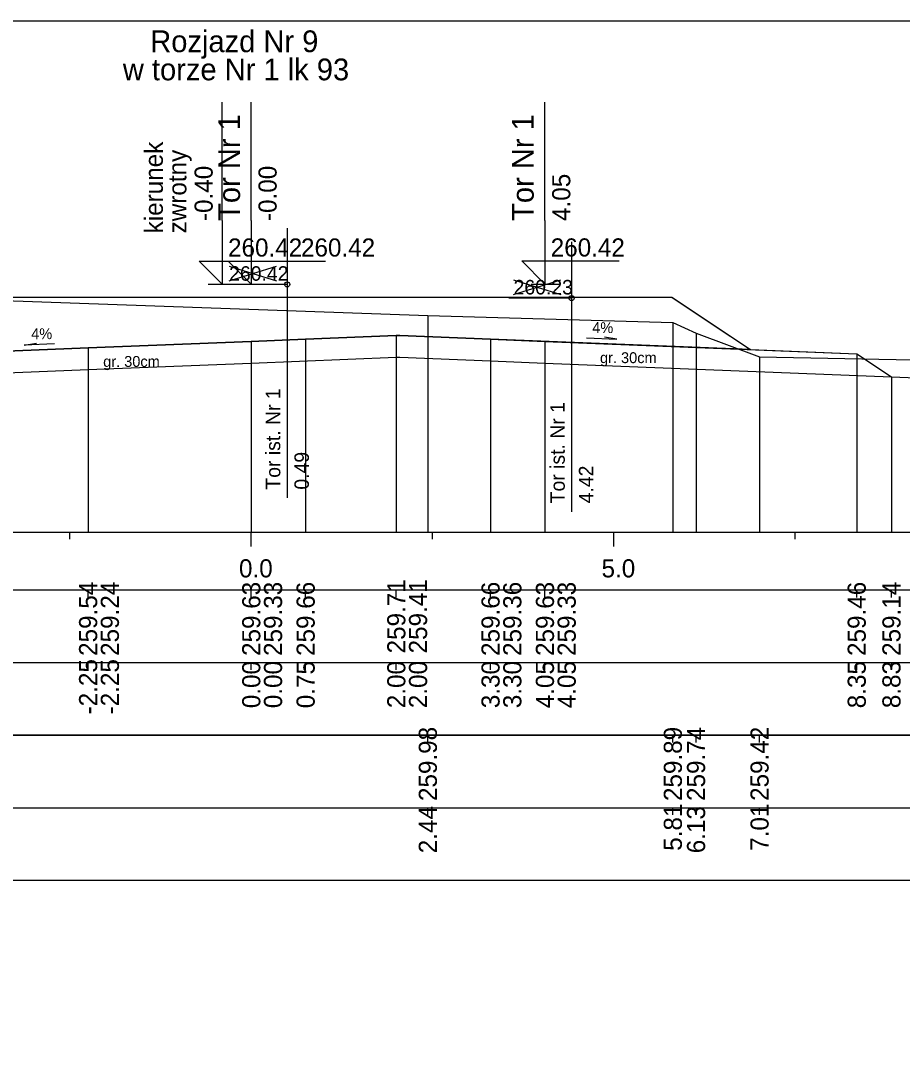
# Model space of a CAD drawing. Extents: x 6516023 to 6560129, y 5513077 to 5529206.
# Drawn here: x 6517034.53 to 6517046.69, y 5514565.91 to 5514580.16 of the extents above; entities that cross this region are included whole.
import ezdxf

# ---------------------------------------------------------------- set-up
doc = ezdxf.new("R2010")
doc.units = 0
for name, color, linetype in [('IR_default', 7, 'Continuous'), ('TOR_PRZEK_P-komponent', 7, 'Continuous'), ('TOR_PRZEK_P-opisy', 7, 'Continuous'), ('TOR_PRZEK_P-tabelka istniejace', 7, 'Continuous'), ('TOR_PRZEK_P-tabelka projektowane', 7, 'Continuous'), ('TOR_PRZEK_P-teren istniejacy', 7, 'Continuous'), ('TOR_PRZEK_P-tory istniejace', 7, 'Continuous'), ('TOR_PRZEK_P-tory projektowane', 7, 'Continuous'), ('TOR_PRZEK_P-uklad odniesienia', 7, 'Continuous'), ('TOR_PRZEK_P-warstwa ochronna I', 7, 'Continuous'), ('TOR_PRZEK_P-warstwa ochronna II', 7, 'Continuous'), ('TOR_RAMKI-ramka+tabelka 1', 7, 'Continuous')]:
    doc.layers.add(name, color=color, linetype=linetype)

msp = doc.modelspace()

# ---------------------------------------------------------------- linework, layer by layer
at = {"layer": 'IR_default'}
msp.add_lwpolyline([(6517033.213, 5514576.344), (6517034.963, 5514576.344), (6517035.463, 5514576.344), (6517035.963, 5514576.344), (6517037.713, 5514576.344), (6517039.463, 5514576.344), (6517039.738, 5514576.345), (6517040.013, 5514576.345), (6517041.763, 5514576.345), (6517043.513, 5514576.345), (6517044.056, 5514575.983), (6517044.598, 5514575.622), (6517046.063, 5514575.563), (6517046.542, 5514575.244), (6517052.465, 5514575.007)], dxfattribs=at)
at = {"layer": 'TOR_PRZEK_P-komponent'}
msp.add_lwpolyline([(6517031.463, 5514576.344), (6517034.963, 5514576.344), (6517035.963, 5514576.344), (6517039.463, 5514576.344), (6517040.013, 5514576.345), (6517043.513, 5514576.345), (6517044.598, 5514575.622), (6517041.013, 5514575.765), (6517039.763, 5514575.815), (6517039.713, 5514575.815), (6517038.463, 5514575.765), (6517037.713, 5514575.735), (6517035.463, 5514575.645), (6517033.213, 5514575.555), (6517030.093, 5514575.431)], close=True, dxfattribs=at)
at = {"layer": 'TOR_PRZEK_P-opisy'}
for points in [[(6517042.336, 5514575.784), (6517042.754, 5514575.765), (6517042.586, 5514575.794)], [(6517035.001, 5514575.7), (6517034.583, 5514575.681), (6517034.751, 5514575.709)]]:
    msp.add_lwpolyline(points, dxfattribs=at)
at = {"layer": 'TOR_PRZEK_P-tabelka istniejace'}
for p, q in [((6517040.148, 5514570.206), (6517040.148, 5514570.306)), ((6517043.527, 5514570.206), (6517043.527, 5514570.306)), ((6517043.847, 5514570.206), (6517043.847, 5514570.306)), ((6517044.723, 5514570.206), (6517044.723, 5514570.306)), ((6516996.663, 5514569.306), (6517080.463, 5514569.306)), ((6517040.148, 5514569.206), (6517040.148, 5514569.306)), ((6517043.527, 5514569.206), (6517043.527, 5514569.306)), ((6517043.847, 5514569.206), (6517043.847, 5514569.306)), ((6517044.723, 5514569.206), (6517044.723, 5514569.306))]:
    msp.add_line(p, q, dxfattribs=at)
for points in [[(6517040.148, 5514576.091), (6517040.148, 5514573.306), (6517040.148, 5514573.176), (6517040.148, 5514573.106)], [(6517043.527, 5514575.997), (6517043.527, 5514573.306), (6517043.527, 5514573.176), (6517043.527, 5514573.106)], [(6517043.847, 5514575.849), (6517043.847, 5514573.306), (6517043.847, 5514573.176), (6517043.847, 5514573.106)], [(6517044.723, 5514575.524), (6517044.723, 5514573.306), (6517044.723, 5514573.176), (6517044.723, 5514573.106)]]:
    msp.add_lwpolyline(points, dxfattribs=at)
msp.add_lwpolyline([(6516996.663, 5514570.306), (6516996.663, 5514568.306), (6517080.463, 5514568.306), (6517080.463, 5514570.306)], close=True, dxfattribs=at)
at = {"layer": 'TOR_PRZEK_P-tabelka projektowane'}
for p, q in [((6517035.463, 5514572.206), (6517035.463, 5514572.306)), ((6517035.463, 5514572.206), (6517035.463, 5514572.306)), ((6517037.713, 5514572.206), (6517037.713, 5514572.306)), ((6517037.713, 5514572.206), (6517037.713, 5514572.306)), ((6517038.463, 5514572.206), (6517038.463, 5514572.306)), ((6517039.713, 5514572.206), (6517039.713, 5514572.306)), ((6517039.713, 5514572.206), (6517039.713, 5514572.306)), ((6517041.013, 5514572.206), (6517041.013, 5514572.306)), ((6517041.013, 5514572.206), (6517041.013, 5514572.306)), ((6517041.763, 5514572.206), (6517041.763, 5514572.306)), ((6517041.763, 5514572.206), (6517041.763, 5514572.306)), ((6517046.063, 5514572.206), (6517046.063, 5514572.306)), ((6517046.542, 5514572.206), (6517046.542, 5514572.306)), ((6516996.663, 5514571.306), (6517080.463, 5514571.306)), ((6517035.463, 5514571.206), (6517035.463, 5514571.306)), ((6517035.463, 5514571.206), (6517035.463, 5514571.306)), ((6517037.713, 5514571.206), (6517037.713, 5514571.306)), ((6517037.713, 5514571.206), (6517037.713, 5514571.306)), ((6517038.463, 5514571.206), (6517038.463, 5514571.306)), ((6517039.713, 5514571.206), (6517039.713, 5514571.306)), ((6517039.713, 5514571.206), (6517039.713, 5514571.306)), ((6517041.013, 5514571.206), (6517041.013, 5514571.306)), ((6517041.013, 5514571.206), (6517041.013, 5514571.306)), ((6517041.763, 5514571.206), (6517041.763, 5514571.306)), ((6517041.763, 5514571.206), (6517041.763, 5514571.306)), ((6517046.063, 5514571.206), (6517046.063, 5514571.306)), ((6517046.542, 5514571.206), (6517046.542, 5514571.306))]:
    msp.add_line(p, q, dxfattribs=at)
for points in [[(6517037.713, 5514575.735), (6517037.713, 5514573.306), (6517037.713, 5514573.176), (6517037.713, 5514573.106)], [(6517038.463, 5514575.765), (6517038.463, 5514573.306), (6517038.463, 5514573.176), (6517038.463, 5514573.106)], [(6517039.713, 5514575.815), (6517039.713, 5514573.306), (6517039.713, 5514573.176), (6517039.713, 5514573.106)], [(6517041.013, 5514575.765), (6517041.013, 5514573.306), (6517041.013, 5514573.176), (6517041.013, 5514573.106)], [(6517041.763, 5514575.735), (6517041.763, 5514573.306), (6517041.763, 5514573.176), (6517041.763, 5514573.106)], [(6517035.463, 5514575.645), (6517035.463, 5514573.306), (6517035.463, 5514573.176), (6517035.463, 5514573.106)], [(6517039.713, 5514575.515), (6517039.713, 5514573.306), (6517039.713, 5514573.176), (6517039.713, 5514573.106)], [(6517041.013, 5514575.465), (6517041.013, 5514573.306), (6517041.013, 5514573.176), (6517041.013, 5514573.106)], [(6517046.063, 5514575.563), (6517046.063, 5514573.306), (6517046.063, 5514573.176), (6517046.063, 5514573.106)], [(6517035.463, 5514575.345), (6517035.463, 5514573.306), (6517035.463, 5514573.176), (6517035.463, 5514573.106)], [(6517037.713, 5514575.435), (6517037.713, 5514573.306), (6517037.713, 5514573.176), (6517037.713, 5514573.106)], [(6517041.763, 5514575.435), (6517041.763, 5514573.306), (6517041.763, 5514573.176), (6517041.763, 5514573.106)], [(6517046.542, 5514575.244), (6517046.542, 5514573.306), (6517046.542, 5514573.176), (6517046.542, 5514573.106)]]:
    msp.add_lwpolyline(points, dxfattribs=at)
msp.add_lwpolyline([(6516996.663, 5514572.306), (6516996.663, 5514570.306), (6517080.463, 5514570.306), (6517080.463, 5514572.306)], close=True, dxfattribs=at)
at = {"layer": 'TOR_PRZEK_P-teren istniejacy'}
msp.add_lwpolyline([(6517032.614, 5514576.356), (6517040.148, 5514576.091), (6517043.527, 5514575.997), (6517043.847, 5514575.849), (6517044.723, 5514575.524), (6517047.077, 5514575.474)], dxfattribs=at)
at = {"layer": 'TOR_PRZEK_P-tory istniejace'}
for p, q in [((6517038.207, 5514577.297), (6517038.207, 5514573.576)), ((6517042.13, 5514577.108), (6517042.13, 5514573.387)), ((6517037.408, 5514576.568), (6517038.059, 5514576.771)), ((6517037.408, 5514576.771), (6517038.059, 5514576.568)), ((6517041.331, 5514576.379), (6517041.983, 5514576.582)), ((6517041.331, 5514576.582), (6517041.983, 5514576.379)), ((6517038.208, 5514576.521), (6517037.342, 5514576.521)), ((6517042.131, 5514576.332), (6517041.265, 5514576.332))]:
    msp.add_line(p, q, dxfattribs=at)
for centre in [(6517038.208, 5514576.521), (6517042.131, 5514576.332)]:
    msp.add_circle(centre, 0.035, dxfattribs=at)
at = {"layer": 'TOR_PRZEK_P-tory projektowane'}
for p, q in [((6517037.313, 5514577.402), (6517037.313, 5514579.034)), ((6517037.713, 5514577.402), (6517037.713, 5514579.034)), ((6517041.763, 5514577.403), (6517041.763, 5514579.035)), ((6517037.313, 5514577.402), (6517037.313, 5514576.524)), ((6517037.713, 5514577.402), (6517037.713, 5514576.524)), ((6517041.763, 5514577.403), (6517041.763, 5514576.525)), ((6517037.313, 5514576.524), (6517036.994, 5514576.843)), ((6517036.994, 5514576.843), (6517038.338, 5514576.843)), ((6517037.713, 5514576.524), (6517037.394, 5514576.843)), ((6517037.394, 5514576.843), (6517038.738, 5514576.843)), ((6517041.763, 5514576.525), (6517041.444, 5514576.844)), ((6517041.444, 5514576.844), (6517042.788, 5514576.844)), ((6517037.121, 5514576.524), (6517037.505, 5514576.524)), ((6517037.521, 5514576.524), (6517037.905, 5514576.524)), ((6517041.571, 5514576.525), (6517041.955, 5514576.525))]:
    msp.add_line(p, q, dxfattribs=at)
at = {"layer": 'TOR_PRZEK_P-uklad odniesienia'}
for p, q in [((6517000.463, 5514573.106), (6517080.463, 5514573.106)), ((6517035.213, 5514573.006), (6517035.213, 5514573.106)), ((6517037.713, 5514572.906), (6517037.713, 5514573.106)), ((6517040.213, 5514573.006), (6517040.213, 5514573.106)), ((6517042.713, 5514572.906), (6517042.713, 5514573.106)), ((6517045.213, 5514573.006), (6517045.213, 5514573.106))]:
    msp.add_line(p, q, dxfattribs=at)
at = {"layer": 'TOR_PRZEK_P-warstwa ochronna I'}
msp.add_lwpolyline([(6517028.734, 5514575.076), (6517033.213, 5514575.255), (6517035.463, 5514575.345), (6517037.713, 5514575.435), (6517039.713, 5514575.515), (6517039.763, 5514575.515), (6517041.013, 5514575.465), (6517041.763, 5514575.435), (6517046.542, 5514575.244)], dxfattribs=at)
at = {"layer": 'TOR_PRZEK_P-warstwa ochronna II'}
msp.add_lwpolyline([(6517020.53, 5514574.61), (6517021.418, 5514574.6), (6517022.234, 5514574.056), (6517022.634, 5514574.056), (6517023.713, 5514574.775), (6517028.734, 5514575.076), (6517029.213, 5514575.395), (6517033.213, 5514575.555), (6517035.463, 5514575.645), (6517037.713, 5514575.735), (6517038.463, 5514575.765), (6517039.713, 5514575.815), (6517039.763, 5514575.815), (6517041.013, 5514575.765), (6517041.763, 5514575.735), (6517046.063, 5514575.563), (6517046.542, 5514575.244), (6517052.465, 5514575.007), (6517054.161, 5514573.876), (6517054.561, 5514573.876), (6517055.546, 5514574.54)], dxfattribs=at)
at = {"layer": 'TOR_RAMKI-ramka+tabelka 1'}
msp.add_lwpolyline([(6516907.013, 5514580.156), (6517154.513, 5514580.156), (6517154.513, 5514551.656), (6516907.013, 5514551.656)], close=True, dxfattribs=at)

# ---------------------------------------------------------------- texts
at = {"layer": 'TOR_PRZEK_P-opisy'}
for rotation, p in [(0.1515, (6517034.678, 5514575.765)), (359.8485, (6517042.415, 5514575.85))]:
    msp.add_text('4%', height=0.15, rotation=rotation, dxfattribs=at).set_placement(p)
at = {"layer": 'TOR_PRZEK_P-tabelka istniejace'}
for s, p in [('259.98', (6517040.273, 5514569.398)), ('259.89', (6517043.652, 5514569.398)), ('259.74', (6517043.972, 5514569.399)), ('259.42', (6517044.848, 5514569.4)), ('2.44', (6517040.273, 5514568.678)), ('5.81', (6517043.652, 5514568.712)), ('6.13', (6517043.972, 5514568.678)), ('7.01', (6517044.848, 5514568.712))]:
    msp.add_text(s, height=0.25, rotation=90, dxfattribs=at).set_placement(p)
at = {"layer": 'TOR_PRZEK_P-tabelka projektowane'}
for s, p in [('259.54', (6517035.588, 5514571.399)), ('259.24', (6517035.888, 5514571.399)), ('259.63', (6517037.838, 5514571.398)), ('259.33', (6517038.138, 5514571.398)), ('259.66', (6517038.588, 5514571.398)), ('259.71', (6517039.838, 5514571.433)), ('259.41', (6517040.138, 5514571.433)), ('259.66', (6517041.138, 5514571.398)), ('259.36', (6517041.438, 5514571.398)), ('259.63', (6517041.888, 5514571.398)), ('259.33', (6517042.188, 5514571.398)), ('259.46', (6517046.188, 5514571.398)), ('259.14', (6517046.667, 5514571.399)), ('-2.25', (6517035.588, 5514570.593)), ('-2.25', (6517035.888, 5514570.593)), ('0.00', (6517037.838, 5514570.678)), ('0.00', (6517038.138, 5514570.678)), ('0.75', (6517038.588, 5514570.677)), ('2.00', (6517039.838, 5514570.678)), ('2.00', (6517040.138, 5514570.678)), ('3.30', (6517041.138, 5514570.678)), ('3.30', (6517041.438, 5514570.678)), ('4.05', (6517041.888, 5514570.677)), ('4.05', (6517042.188, 5514570.677)), ('8.35', (6517046.188, 5514570.677)), ('8.83', (6517046.667, 5514570.678))]:
    msp.add_text(s, height=0.25, rotation=90, dxfattribs=at).set_placement(p)
at = {"layer": 'TOR_PRZEK_P-tory istniejace'}
for s, p in [('260.42', (6517037.408, 5514576.571)), ('260.23', (6517041.331, 5514576.382))]:
    msp.add_text(s, height=0.2, dxfattribs=at).set_placement(p)
for s, rotation, p in [('Tor ist. Nr 1', 90.0511, (6517038.114, 5514573.691)), ('Tor ist. Nr 1', 90.0511, (6517042.037, 5514573.502)), ('0.49', 90, (6517038.508, 5514573.691)), ('4.42', 90, (6517042.431, 5514573.502))]:
    msp.add_text(s, height=0.2, rotation=rotation, dxfattribs=at).set_placement(p)
at = {"layer": 'TOR_PRZEK_P-tory projektowane'}
for s, height, rotation, p in [('Rozjazd Nr 9', 0.3, 360, (6517036.32, 5514579.722)), ('w torze Nr 1 lk 93', 0.3, 360, (6517035.942, 5514579.334)), ('Tor Nr 1', 0.3, 90, (6517037.558, 5514577.396)), ('Tor Nr 1', 0.3, 90, (6517041.608, 5514577.396)), ('kierunek', 0.25, 90, (6517036.494, 5514577.224)), ('zwrotny', 0.25, 90, (6517036.818, 5514577.224)), ('-0.40', 0.25, 90, (6517037.181, 5514577.394)), ('-0.00', 0.25, 90, (6517038.063, 5514577.394)), ('4.05', 0.25, 90, (6517042.113, 5514577.395))]:
    msp.add_text(s, height=height, rotation=rotation, dxfattribs=at).set_placement(p)
for p in [(6517037.393, 5514576.904), (6517038.399, 5514576.904), (6517041.843, 5514576.905)]:
    msp.add_text('260.42', height=0.25, dxfattribs=at).set_placement(p)
at = {"layer": 'TOR_PRZEK_P-uklad odniesienia'}
for s, p in [('0.0', (6517037.544, 5514572.481)), ('5.0', (6517042.544, 5514572.481))]:
    msp.add_text(s, height=0.25, dxfattribs=at).set_placement(p)
at = {"layer": 'TOR_PRZEK_P-warstwa ochronna I'}
for p in [(6517042.523, 5514575.435), (6517035.671, 5514575.383)]:
    msp.add_text('gr. 30cm', height=0.15, dxfattribs=at).set_placement(p)

doc.saveas('drawing.dxf')
